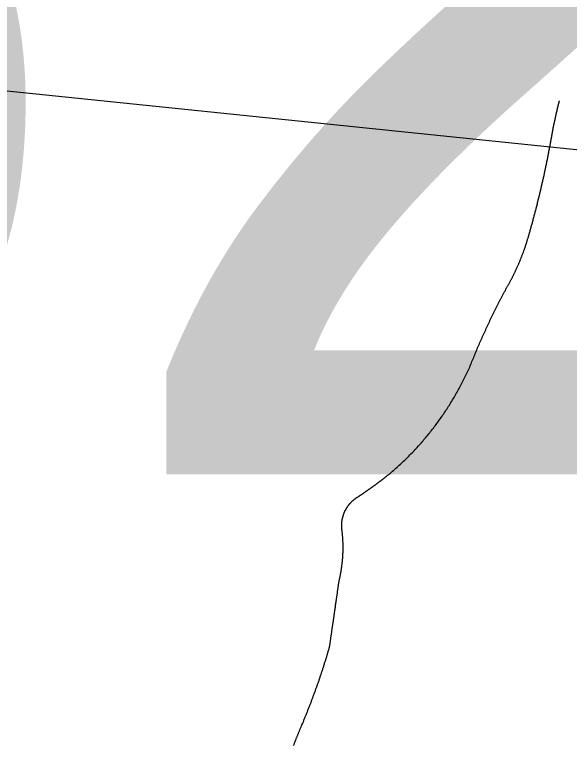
# Model space of a CAD drawing. Extents: x 1268485 to 1426702, y 514839 to 616766.
# Drawn here: x 1362433 to 1363302, y 570059 to 571204 of the extents above; entities that cross this region are included whole.
import ezdxf

# ---------------------------------------------------------------- set-up
doc = ezdxf.new("R2010")
doc.units = 0
for name, color, linetype in [('Old_Level_3', 7, 'Continuous'), ('Old_Level_35', 7, 'Continuous'), ('Old_Level_48', 7, 'Continuous'), ('Old_Level_49', 7, 'Continuous')]:
    doc.layers.add(name, color=color, linetype=linetype)

msp = doc.modelspace()

# ---------------------------------------------------------------- linework, layer by layer
at = {"layer": 'Old_Level_35'}
for points in [[(1363273.09, 571008.024), (1363273.09, 571008.589), (1363273.295, 571009.204), (1363273.398, 571009.819), (1363273.5, 571010.434), (1363273.603, 571011.049), (1363273.705, 571011.664), (1363273.91, 571012.33), (1363274.013, 571012.946), (1363274.115, 571013.561), (1363274.115, 571014.176), (1363274.218, 571014.791), (1363274.423, 571015.458), (1363274.525, 571016.073), (1363274.628, 571016.688), (1363274.73, 571017.303), (1363274.833, 571017.919), (1363275.038, 571018.585), (1363275.141, 571019.2), (1363275.243, 571019.815), (1363275.346, 571020.43), (1363275.551, 571021.045), (1363275.653, 571021.712), (1363275.756, 571022.275), (1363275.858, 571022.891), (1363275.961, 571023.506), (1363275.961, 571024.121), (1363276.166, 571024.736), (1363276.268, 571025.351), (1363276.371, 571026.018), (1363276.473, 571026.633), (1363276.576, 571027.248), (1363276.781, 571027.864), (1363276.884, 571028.479), (1363276.986, 571029.145), (1363277.089, 571029.76), (1363277.294, 571030.375), (1363277.396, 571030.99), (1363277.499, 571031.554), (1363277.601, 571032.17), (1363277.704, 571032.836), (1363277.909, 571033.451), (1363278.011, 571034.066), (1363278.114, 571034.681), (1363278.216, 571035.296), (1363278.421, 571035.963), (1363278.626, 571036.578), (1363278.729, 571037.193), (1363278.832, 571037.809), (1363279.037, 571038.372), (1363279.139, 571038.987), (1363279.242, 571039.602), (1363279.344, 571040.269), (1363279.549, 571040.884), (1363279.652, 571041.499), (1363279.754, 571042.115), (1363279.857, 571042.73), (1363279.959, 571043.396), (1363280.164, 571043.96), (1363280.267, 571044.575), (1363280.369, 571045.19), (1363280.472, 571045.806), (1363280.78, 571046.421), (1363280.882, 571047.087), (1363280.985, 571047.702), (1363281.087, 571048.317), (1363281.292, 571048.932), (1363281.395, 571049.497), (1363281.497, 571050.112), (1363281.6, 571050.727), (1363281.702, 571051.393), (1363282.01, 571052.008), (1363282.112, 571052.623), (1363282.215, 571053.238), (1363282.42, 571053.803), (1363282.522, 571054.418), (1363282.625, 571055.084), (1363282.728, 571055.699), (1363283.035, 571056.314), (1363283.138, 571056.929), (1363283.24, 571057.544), (1363283.343, 571058.109), (1363283.548, 571058.775), (1363283.65, 571059.39), (1363283.855, 571060.005), (1363283.958, 571060.62), (1363284.163, 571061.235), (1363284.265, 571061.85), (1363284.368, 571062.415), (1363284.47, 571063.081), (1363284.778, 571063.696), (1363284.881, 571064.311), (1363284.983, 571064.926), (1363285.086, 571065.541), (1363285.291, 571066.106), (1363285.496, 571066.772), (1363285.598, 571067.387), (1363285.701, 571068.002), (1363285.906, 571068.617), (1363286.111, 571069.232)], [(1363239.667, 570863.565), (1363240.077, 570865), (1363240.487, 570866.436), (1363240.897, 570867.871), (1363241.204, 570869.307), (1363241.717, 570870.742), (1363242.127, 570872.177), (1363242.537, 570873.664), (1363242.845, 570875.151), (1363243.255, 570876.586), (1363243.768, 570878.021), (1363244.075, 570879.457), (1363244.485, 570880.892), (1363244.895, 570882.327), (1363245.203, 570883.763), (1363245.613, 570885.25), (1363246.023, 570886.685), (1363246.331, 570888.121), (1363246.843, 570889.556), (1363247.253, 570890.991), (1363247.664, 570892.427), (1363247.971, 570893.913), (1363248.381, 570895.4), (1363248.791, 570896.835), (1363249.099, 570898.271), (1363249.509, 570899.706), (1363249.919, 570901.141), (1363250.227, 570902.628), (1363250.637, 570904.063), (1363251.047, 570905.498), (1363251.355, 570906.934), (1363251.765, 570908.421), (1363251.97, 570909.856), (1363252.38, 570911.291), (1363252.79, 570912.727), (1363253.097, 570914.265), (1363253.508, 570915.7), (1363253.918, 570917.135), (1363254.225, 570918.571), (1363254.635, 570920.057), (1363254.84, 570921.492), (1363255.251, 570922.928), (1363255.661, 570924.415), (1363255.968, 570925.901), (1363256.276, 570927.336), (1363256.583, 570928.823), (1363256.993, 570930.259), (1363257.404, 570931.694), (1363257.609, 570933.18), (1363258.019, 570934.616), (1363258.326, 570936.051), (1363258.736, 570937.538), (1363259.044, 570939.024), (1363259.352, 570940.46), (1363259.762, 570941.947), (1363259.967, 570943.382), (1363260.377, 570944.817), (1363260.582, 570946.304), (1363260.992, 570947.739), (1363261.402, 570949.226), (1363261.607, 570950.712), (1363262.017, 570952.148), (1363262.222, 570953.635), (1363262.632, 570955.07), (1363262.837, 570956.556), (1363263.248, 570957.992), (1363263.453, 570959.479), (1363263.863, 570960.914), (1363264.17, 570962.4), (1363264.478, 570963.887), (1363264.785, 570965.323), (1363265.093, 570966.809), (1363265.401, 570968.244), (1363265.708, 570969.731), (1363266.016, 570971.167), (1363266.426, 570972.705), (1363266.631, 570974.14), (1363266.836, 570975.626), (1363267.246, 570977.061), (1363267.451, 570978.549), (1363267.759, 570979.984), (1363268.169, 570981.522), (1363268.374, 570982.957), (1363268.579, 570984.443), (1363268.989, 570985.879), (1363269.297, 570987.366), (1363269.502, 570988.801), (1363269.707, 570990.339), (1363270.117, 570991.774), (1363270.424, 570993.261), (1363270.629, 570994.696), (1363270.834, 570996.183), (1363271.245, 570997.669), (1363271.45, 570999.105), (1363271.757, 571000.642), (1363271.962, 571002.078), (1363272.27, 571003.565), (1363272.475, 571005), (1363272.782, 571006.486), (1363273.09, 571008.024)], [(1363202.45, 570774.522), (1363202.962, 570775.29), (1363203.475, 570776.213), (1363203.988, 570776.982), (1363204.5, 570777.853), (1363205.013, 570778.776), (1363205.525, 570779.545), (1363205.833, 570780.417), (1363206.346, 570781.288), (1363206.858, 570782.109), (1363207.371, 570782.98), (1363207.781, 570783.852), (1363208.294, 570784.774), (1363208.704, 570785.543), (1363209.216, 570786.415), (1363209.626, 570787.337), (1363210.139, 570788.208), (1363210.652, 570789.08), (1363210.959, 570789.901), (1363211.472, 570790.772), (1363211.882, 570791.644), (1363212.395, 570792.515), (1363212.702, 570793.386), (1363213.215, 570794.258), (1363213.625, 570795.129), (1363214.138, 570796), (1363214.548, 570796.872), (1363214.958, 570797.743), (1363215.368, 570798.615), (1363215.881, 570799.486), (1363216.291, 570800.358), (1363216.598, 570801.332), (1363217.111, 570802.204), (1363217.521, 570803.075), (1363217.829, 570803.947), (1363218.341, 570804.818), (1363218.751, 570805.69), (1363219.161, 570806.612), (1363219.469, 570807.483), (1363219.982, 570808.355), (1363220.392, 570809.226), (1363220.699, 570810.201), (1363221.109, 570811.072), (1363221.519, 570811.944), (1363221.827, 570812.866), (1363222.34, 570813.737), (1363222.75, 570814.609), (1363223.16, 570815.583), (1363223.467, 570816.455), (1363223.878, 570817.378), (1363224.288, 570818.249), (1363224.595, 570819.171), (1363225.005, 570820.043), (1363225.415, 570821.017), (1363225.723, 570821.889), (1363226.133, 570822.811), (1363226.338, 570823.683), (1363226.748, 570824.605), (1363227.158, 570825.477), (1363227.466, 570826.451), (1363227.876, 570827.323), (1363228.286, 570828.245), (1363228.491, 570829.168), (1363228.901, 570830.039), (1363229.209, 570831.014), (1363229.619, 570831.936), (1363229.927, 570832.807), (1363230.234, 570833.73), (1363230.644, 570834.704), (1363230.849, 570835.576), (1363231.259, 570836.498), (1363231.464, 570837.421), (1363231.875, 570838.395), (1363232.285, 570839.266), (1363232.49, 570840.189), (1363232.9, 570841.112), (1363233.105, 570842.086), (1363233.515, 570843.009), (1363233.72, 570843.932), (1363234.13, 570844.803), (1363234.335, 570845.726), (1363234.643, 570846.7), (1363234.95, 570847.623), (1363235.258, 570848.545), (1363235.668, 570849.519), (1363235.873, 570850.442), (1363236.078, 570851.365), (1363236.386, 570852.339), (1363236.796, 570853.262), (1363237.001, 570854.184), (1363237.206, 570855.107), (1363237.514, 570856.081), (1363237.924, 570857.003), (1363238.129, 570857.926), (1363238.334, 570858.901), (1363238.641, 570859.823), (1363238.846, 570860.746), (1363239.154, 570861.669), (1363239.359, 570862.642), (1363239.667, 570863.565)], [(1363153.545, 570671.329), (1363153.955, 570672.354), (1363154.365, 570673.431), (1363154.878, 570674.507), (1363155.39, 570675.584), (1363155.8, 570676.609), (1363156.21, 570677.685), (1363156.62, 570678.762), (1363157.133, 570679.838), (1363157.543, 570680.864), (1363157.953, 570681.941), (1363158.466, 570683.017), (1363158.876, 570684.042), (1363159.389, 570685.119), (1363159.799, 570686.195), (1363160.209, 570687.272), (1363160.722, 570688.297), (1363161.132, 570689.373), (1363161.644, 570690.45), (1363162.157, 570691.476), (1363162.464, 570692.552), (1363162.977, 570693.629), (1363163.49, 570694.602), (1363164.002, 570695.679), (1363164.412, 570696.755), (1363164.925, 570697.832), (1363165.335, 570698.857), (1363165.848, 570699.934), (1363166.258, 570701.011), (1363166.771, 570702.087), (1363167.283, 570703.112), (1363167.796, 570704.137), (1363168.103, 570705.162), (1363168.616, 570706.239), (1363169.129, 570707.315), (1363169.641, 570708.392), (1363170.154, 570709.366), (1363170.667, 570710.443), (1363170.974, 570711.519), (1363171.487, 570712.544), (1363171.999, 570713.621), (1363172.512, 570714.646), (1363173.025, 570715.672), (1363173.537, 570716.748), (1363174.05, 570717.825), (1363174.46, 570718.798), (1363174.973, 570719.875), (1363175.485, 570720.951), (1363175.998, 570721.926), (1363176.408, 570723.002), (1363176.921, 570724.079), (1363177.331, 570725.104), (1363177.843, 570726.129), (1363178.356, 570727.205), (1363178.869, 570728.18), (1363179.381, 570729.256), (1363179.894, 570730.333), (1363180.407, 570731.307), (1363180.919, 570732.383), (1363181.329, 570733.46), (1363182.047, 570734.434), (1363182.457, 570735.51), (1363182.97, 570736.485), (1363183.482, 570737.561), (1363183.995, 570738.638), (1363184.508, 570739.611), (1363185.02, 570740.688), (1363185.533, 570741.713), (1363186.045, 570742.739), (1363186.456, 570743.764), (1363187.173, 570744.789), (1363187.583, 570745.814), (1363188.096, 570746.89), (1363188.609, 570747.865), (1363189.121, 570748.941), (1363189.634, 570749.915), (1363190.249, 570750.992), (1363190.762, 570752.017), (1363191.274, 570753.042), (1363191.787, 570754.067), (1363192.3, 570755.042), (1363192.915, 570756.118), (1363193.325, 570757.143), (1363193.837, 570758.168), (1363194.35, 570759.194), (1363194.965, 570760.168), (1363195.478, 570761.244), (1363195.99, 570762.269), (1363196.606, 570763.244), (1363197.118, 570764.32), (1363197.631, 570765.294), (1363198.144, 570766.32), (1363198.759, 570767.396), (1363199.271, 570768.37), (1363199.784, 570769.395), (1363200.399, 570770.421), (1363200.912, 570771.446), (1363201.527, 570772.419), (1363202.04, 570773.445), (1363202.45, 570774.522)], [(1363021.389, 570485.706), (1363023.132, 570487.192), (1363024.875, 570488.679), (1363026.617, 570490.268), (1363028.36, 570491.755), (1363030.103, 570493.293), (1363031.846, 570494.881), (1363033.589, 570496.419), (1363035.332, 570498.009), (1363036.973, 570499.649), (1363038.716, 570501.187), (1363040.356, 570502.828), (1363042.099, 570504.366), (1363043.739, 570506.006), (1363045.38, 570507.646), (1363047.123, 570509.235), (1363048.763, 570510.876), (1363050.403, 570512.568), (1363052.044, 570514.208), (1363053.582, 570515.899), (1363055.222, 570517.54), (1363056.863, 570519.18), (1363058.503, 570520.872), (1363060.041, 570522.615), (1363061.579, 570524.306), (1363063.219, 570525.999), (1363064.757, 570527.741), (1363066.398, 570529.433), (1363067.833, 570531.176), (1363069.371, 570532.919), (1363070.909, 570534.713), (1363072.549, 570536.456), (1363073.984, 570538.199), (1363075.522, 570539.993), (1363076.958, 570541.736), (1363078.496, 570543.581), (1363079.828, 570545.376), (1363081.366, 570547.119), (1363082.904, 570548.913), (1363084.237, 570550.758), (1363085.775, 570552.604), (1363087.108, 570554.449), (1363088.646, 570556.244), (1363089.979, 570558.14), (1363091.414, 570559.986), (1363092.849, 570561.831), (1363094.285, 570563.676), (1363095.617, 570565.574), (1363096.95, 570567.419), (1363098.283, 570569.315), (1363099.616, 570571.263), (1363101.051, 570573.109), (1363102.384, 570575.057), (1363103.615, 570576.954), (1363105.05, 570578.85), (1363106.28, 570580.798), (1363107.51, 570582.746), (1363108.843, 570584.694), (1363110.176, 570586.642), (1363111.406, 570588.539), (1363112.637, 570590.538), (1363113.867, 570592.486), (1363115.097, 570594.486), (1363116.225, 570596.434), (1363117.456, 570598.433), (1363118.788, 570600.432), (1363119.916, 570602.431), (1363121.146, 570604.431), (1363122.274, 570606.43), (1363123.505, 570608.429), (1363124.632, 570610.428), (1363125.76, 570612.479), (1363126.888, 570614.479), (1363128.016, 570616.58), (1363129.143, 570618.58), (1363130.271, 570620.63), (1363131.297, 570622.681), (1363132.424, 570624.731), (1363133.45, 570626.833), (1363134.475, 570628.883), (1363135.603, 570630.934), (1363136.628, 570632.984), (1363137.653, 570635.137), (1363138.576, 570637.188), (1363139.601, 570639.29), (1363140.626, 570641.391), (1363141.652, 570643.493), (1363142.574, 570645.646), (1363143.6, 570647.748), (1363144.522, 570649.901), (1363145.548, 570651.951), (1363146.47, 570654.104), (1363147.393, 570656.257), (1363148.213, 570658.36), (1363149.136, 570660.513), (1363150.161, 570662.614), (1363150.982, 570664.819), (1363151.904, 570666.92), (1363152.724, 570669.125), (1363153.545, 570671.329)], [(1362966.127, 570445.566), (1362966.64, 570445.926), (1362967.255, 570446.387), (1362967.87, 570446.746), (1362968.383, 570447.104), (1362968.998, 570447.514), (1362969.51, 570447.874), (1362970.126, 570448.232), (1362970.741, 570448.642), (1362971.253, 570449.001), (1362971.869, 570449.36), (1362972.381, 570449.77), (1362972.996, 570450.129), (1362973.611, 570450.539), (1362974.124, 570450.949), (1362974.739, 570451.308), (1362975.252, 570451.667), (1362975.867, 570452.077), (1362976.38, 570452.436), (1362976.995, 570452.897), (1362977.61, 570453.256), (1362978.123, 570453.615), (1362978.738, 570454.025), (1362979.25, 570454.435), (1362979.866, 570454.794), (1362980.378, 570455.204), (1362980.993, 570455.563), (1362981.506, 570456.024), (1362982.121, 570456.383), (1362982.736, 570456.742), (1362983.249, 570457.204), (1362983.864, 570457.562), (1362984.377, 570457.921), (1362984.992, 570458.331), (1362985.505, 570458.741), (1362986.12, 570459.1), (1362986.632, 570459.562), (1362987.247, 570459.92), (1362987.76, 570460.33), (1362988.375, 570460.74), (1362988.888, 570461.15), (1362989.503, 570461.51), (1362990.016, 570461.92), (1362990.631, 570462.33), (1362991.143, 570462.74), (1362991.759, 570463.15), (1362992.271, 570463.56), (1362992.886, 570463.919), (1362993.399, 570464.329), (1362994.014, 570464.739), (1362994.527, 570465.149), (1362995.142, 570465.559), (1362995.655, 570465.918), (1362996.27, 570466.379), (1362996.782, 570466.739), (1362997.295, 570467.199), (1362997.91, 570467.61), (1362998.423, 570468.02), (1362999.038, 570468.43), (1362999.551, 570468.789), (1363000.166, 570469.25), (1363000.576, 570469.609), (1363001.294, 570470.07), (1363001.704, 570470.48), (1363002.216, 570470.89), (1363002.831, 570471.3), (1363003.344, 570471.711), (1363003.959, 570472.121), (1363004.472, 570472.582), (1363004.984, 570472.941), (1363005.6, 570473.351), (1363006.112, 570473.813), (1363006.727, 570474.171), (1363007.24, 570474.633), (1363007.753, 570475.043), (1363008.368, 570475.453), (1363008.88, 570475.863), (1363009.496, 570476.324), (1363010.008, 570476.734), (1363010.521, 570477.144), (1363011.136, 570477.555), (1363011.649, 570478.016), (1363012.161, 570478.426), (1363012.776, 570478.837), (1363013.289, 570479.247), (1363013.904, 570479.708), (1363014.417, 570480.118), (1363014.827, 570480.58), (1363015.545, 570480.938), (1363015.955, 570481.4), (1363016.467, 570481.81), (1363017.083, 570482.271), (1363017.595, 570482.681), (1363018.108, 570483.143), (1363018.723, 570483.501), (1363019.236, 570483.963), (1363019.748, 570484.373), (1363020.363, 570484.834), (1363020.876, 570485.244), (1363021.389, 570485.706)], [(1362945.622, 570395.893), (1362945.622, 570396.456), (1362945.519, 570397.021), (1362945.519, 570397.584), (1362945.417, 570398.149), (1362945.417, 570398.712), (1362945.212, 570399.276), (1362945.212, 570399.789), (1362945.212, 570400.352), (1362945.109, 570400.917), (1362945.109, 570401.48), (1362945.109, 570402.045), (1362945.109, 570402.711), (1362945.109, 570403.275), (1362945.109, 570403.838), (1362945.109, 570404.351), (1362945.109, 570404.915), (1362945.109, 570405.479), (1362945.109, 570406.043), (1362945.109, 570406.607), (1362945.212, 570407.273), (1362945.212, 570407.837), (1362945.212, 570408.401), (1362945.417, 570408.914), (1362945.417, 570409.477), (1362945.519, 570410.042), (1362945.519, 570410.605), (1362945.622, 570411.169), (1362945.724, 570411.733), (1362945.827, 570412.297), (1362945.827, 570412.861), (1362946.032, 570413.425), (1362946.135, 570413.988), (1362946.237, 570414.553), (1362946.34, 570415.116), (1362946.545, 570415.681), (1362946.647, 570416.244), (1362946.75, 570416.757), (1362946.852, 570417.321), (1362947.16, 570417.884), (1362947.262, 570418.449), (1362947.365, 570419.012), (1362947.467, 570419.525), (1362947.775, 570420.037), (1362947.877, 570420.602), (1362948.083, 570421.114), (1362948.288, 570421.678), (1362948.493, 570422.191), (1362948.8, 570422.755), (1362948.903, 570423.267), (1362949.108, 570423.831), (1362949.415, 570424.293), (1362949.62, 570424.856), (1362949.723, 570425.369), (1362950.03, 570425.881), (1362950.236, 570426.394), (1362950.543, 570426.958), (1362950.748, 570427.419), (1362950.953, 570427.932), (1362951.363, 570428.445), (1362951.671, 570428.957), (1362951.876, 570429.419), (1362952.081, 570429.932), (1362952.491, 570430.444), (1362952.799, 570430.854), (1362953.004, 570431.367), (1362953.414, 570431.88), (1362953.619, 570432.392), (1362954.029, 570432.802), (1362954.234, 570433.315), (1362954.644, 570433.776), (1362954.952, 570434.238), (1362955.259, 570434.699), (1362955.669, 570435.109), (1362955.977, 570435.621), (1362956.387, 570436.083), (1362956.592, 570436.493), (1362957.002, 570436.954), (1362957.412, 570437.364), (1362957.72, 570437.826), (1362958.13, 570438.236), (1362958.54, 570438.697), (1362958.848, 570439.107), (1362959.258, 570439.517), (1362959.668, 570439.928), (1362960.078, 570440.338), (1362960.488, 570440.748), (1362960.898, 570441.107), (1362961.206, 570441.568), (1362961.718, 570441.927), (1362962.129, 570442.337), (1362962.539, 570442.696), (1362963.051, 570443.055), (1362963.359, 570443.413), (1362963.872, 570443.824), (1362964.282, 570444.183), (1362964.794, 570444.541), (1362965.102, 570444.9), (1362965.614, 570445.259), (1362966.127, 570445.566)], [(1362940.906, 570316.076), (1362941.008, 570316.794), (1362941.213, 570317.614), (1362941.418, 570318.434), (1362941.623, 570319.204), (1362941.726, 570320.024), (1362942.033, 570320.792), (1362942.136, 570321.562), (1362942.239, 570322.382), (1362942.546, 570323.202), (1362942.649, 570323.92), (1362942.751, 570324.74), (1362942.956, 570325.56), (1362943.161, 570326.38), (1362943.264, 570327.149), (1362943.366, 570327.918), (1362943.469, 570328.738), (1362943.776, 570329.559), (1362943.879, 570330.327), (1362943.981, 570331.147), (1362944.084, 570331.917), (1362944.289, 570332.737), (1362944.392, 570333.557), (1362944.494, 570334.377), (1362944.597, 570335.146), (1362944.802, 570335.915), (1362944.904, 570336.735), (1362945.007, 570337.556), (1362945.109, 570338.376), (1362945.212, 570339.196), (1362945.212, 570340.016), (1362945.417, 570340.734), (1362945.519, 570341.554), (1362945.622, 570342.374), (1362945.724, 570343.195), (1362945.724, 570344.015), (1362945.827, 570344.835), (1362946.032, 570345.604), (1362946.032, 570346.424), (1362946.135, 570347.244), (1362946.237, 570348.064), (1362946.237, 570348.884), (1362946.34, 570349.602), (1362946.34, 570350.422), (1362946.545, 570351.243), (1362946.647, 570352.063), (1362946.647, 570352.883), (1362946.647, 570353.703), (1362946.75, 570354.523), (1362946.75, 570355.293), (1362946.852, 570356.113), (1362946.852, 570356.933), (1362946.852, 570357.753), (1362946.955, 570358.574), (1362946.955, 570359.394), (1362946.955, 570360.214), (1362947.16, 570360.982), (1362947.16, 570361.803), (1362947.16, 570362.623), (1362947.16, 570363.443), (1362947.16, 570364.263), (1362947.16, 570365.084), (1362947.262, 570365.853), (1362947.262, 570366.673), (1362947.262, 570367.493), (1362947.262, 570368.314), (1362947.262, 570369.134), (1362947.262, 570369.954), (1362947.262, 570370.774), (1362947.262, 570371.543), (1362947.262, 570372.363), (1362947.262, 570373.183), (1362947.16, 570374.003), (1362947.16, 570374.823), (1362947.16, 570375.644), (1362947.16, 570376.413), (1362947.16, 570377.233), (1362946.955, 570378.053), (1362946.955, 570378.874), (1362946.955, 570379.694), (1362946.955, 570380.514), (1362946.852, 570381.334), (1362946.852, 570382.103), (1362946.852, 570382.923), (1362946.75, 570383.743), (1362946.75, 570384.513), (1362946.647, 570385.333), (1362946.647, 570386.101), (1362946.545, 570386.922), (1362946.545, 570387.742), (1362946.34, 570388.562), (1362946.34, 570389.382), (1362946.237, 570390.202), (1362946.237, 570391.023), (1362946.135, 570391.792), (1362946.032, 570392.612), (1362946.032, 570393.432), (1362945.827, 570394.253), (1362945.724, 570395.073), (1362945.622, 570395.893)], [(1362926.039, 570212.832), (1362926.142, 570213.858), (1362926.244, 570214.935), (1362926.45, 570215.96), (1362926.655, 570216.985), (1362926.757, 570218.061), (1362926.86, 570219.086), (1362927.167, 570220.112), (1362927.27, 570221.189), (1362927.372, 570222.214), (1362927.475, 570223.239), (1362927.577, 570224.315), (1362927.885, 570225.392), (1362927.987, 570226.366), (1362928.09, 570227.443), (1362928.295, 570228.519), (1362928.5, 570229.493), (1362928.603, 570230.569), (1362928.705, 570231.646), (1362928.91, 570232.62), (1362929.013, 570233.697), (1362929.218, 570234.773), (1362929.423, 570235.747), (1362929.525, 570236.823), (1362929.628, 570237.9), (1362929.833, 570238.874), (1362930.038, 570239.951), (1362930.14, 570240.976), (1362930.243, 570242.001), (1362930.345, 570243.078), (1362930.653, 570244.103), (1362930.756, 570245.128), (1362930.858, 570246.205), (1362930.961, 570247.23), (1362931.166, 570248.256), (1362931.371, 570249.332), (1362931.473, 570250.357), (1362931.576, 570251.382), (1362931.781, 570252.459), (1362931.986, 570253.484), (1362932.088, 570254.51), (1362932.293, 570255.586), (1362932.396, 570256.611), (1362932.499, 570257.636), (1362932.704, 570258.713), (1362932.909, 570259.738), (1362933.011, 570260.764), (1362933.114, 570261.789), (1362933.216, 570262.865), (1362933.524, 570263.89), (1362933.626, 570264.916), (1362933.729, 570265.993), (1362933.831, 570267.018), (1362934.036, 570268.043), (1362934.241, 570269.119), (1362934.344, 570270.196), (1362934.549, 570271.17), (1362934.652, 570272.247), (1362934.754, 570273.323), (1362934.959, 570274.297), (1362935.164, 570275.373), (1362935.267, 570276.45), (1362935.369, 570277.424), (1362935.472, 570278.501), (1362935.574, 570279.577), (1362935.882, 570280.551), (1362935.984, 570281.627), (1362936.087, 570282.704), (1362936.292, 570283.678), (1362936.395, 570284.755), (1362936.6, 570285.831), (1362936.702, 570286.805), (1362936.907, 570287.881), (1362937.01, 570288.958), (1362937.112, 570289.932), (1362937.42, 570291.009), (1362937.522, 570292.085), (1362937.625, 570293.11), (1362937.727, 570294.135), (1362937.83, 570295.212), (1362938.035, 570296.238), (1362938.24, 570297.263), (1362938.343, 570298.288), (1362938.548, 570299.364), (1362938.65, 570300.39), (1362938.753, 570301.415), (1362938.958, 570302.492), (1362939.163, 570303.517), (1362939.265, 570304.542), (1362939.368, 570305.618), (1362939.47, 570306.644), (1362939.675, 570307.669), (1362939.88, 570308.746), (1362939.983, 570309.771), (1362940.085, 570310.796), (1362940.291, 570311.873), (1362940.393, 570312.949), (1362940.496, 570313.923), (1362940.701, 570315), (1362940.906, 570316.076)], [(1362882.876, 570091.442), (1362883.491, 570092.621), (1362884.004, 570093.851), (1362884.516, 570095.082), (1362885.029, 570096.26), (1362885.542, 570097.44), (1362885.952, 570098.67), (1362886.464, 570099.9), (1362886.874, 570101.079), (1362887.387, 570102.258), (1362887.9, 570103.489), (1362888.412, 570104.667), (1362888.925, 570105.898), (1362889.335, 570107.128), (1362889.848, 570108.307), (1362890.36, 570109.486), (1362890.873, 570110.768), (1362891.386, 570111.947), (1362891.796, 570113.126), (1362892.206, 570114.356), (1362892.718, 570115.587), (1362893.231, 570116.765), (1362893.744, 570117.996), (1362894.256, 570119.175), (1362894.666, 570120.456), (1362895.077, 570121.636), (1362895.589, 570122.814), (1362896.102, 570124.045), (1362896.512, 570125.275), (1362897.025, 570126.505), (1362897.537, 570127.685), (1362897.845, 570128.915), (1362898.357, 570130.146), (1362898.87, 570131.376), (1362899.28, 570132.554), (1362899.793, 570133.836), (1362900.203, 570135.015), (1362900.613, 570136.245), (1362901.126, 570137.425), (1362901.638, 570138.706), (1362902.048, 570139.885), (1362902.458, 570141.116), (1362902.869, 570142.294), (1362903.381, 570143.576), (1362903.791, 570144.807), (1362904.201, 570145.985), (1362904.714, 570147.267), (1362905.124, 570148.446), (1362905.637, 570149.676), (1362906.047, 570150.958), (1362906.457, 570152.137), (1362906.867, 570153.367), (1362907.277, 570154.547), (1362907.79, 570155.828), (1362908.097, 570157.058), (1362908.61, 570158.238), (1362909.02, 570159.519), (1362909.533, 570160.749), (1362909.84, 570161.979), (1362910.25, 570163.21), (1362910.763, 570164.44), (1362911.173, 570165.67), (1362911.481, 570166.901), (1362911.993, 570168.131), (1362912.403, 570169.361), (1362912.711, 570170.643), (1362913.224, 570171.822), (1362913.634, 570173.052), (1362914.044, 570174.334), (1362914.454, 570175.565), (1362914.864, 570176.743), (1362915.274, 570178.025), (1362915.582, 570179.255), (1362915.992, 570180.486), (1362916.504, 570181.767), (1362916.915, 570182.946), (1362917.222, 570184.177), (1362917.632, 570185.458), (1362918.042, 570186.688), (1362918.35, 570187.919), (1362918.863, 570189.201), (1362919.273, 570190.431), (1362919.58, 570191.609), (1362919.99, 570192.891), (1362920.4, 570194.122), (1362920.708, 570195.352), (1362921.118, 570196.633), (1362921.528, 570197.864), (1362921.836, 570199.146), (1362922.246, 570200.376), (1362922.656, 570201.606), (1362922.964, 570202.887), (1362923.374, 570204.118), (1362923.784, 570205.4), (1362924.091, 570206.63), (1362924.502, 570207.86), (1362924.912, 570209.039), (1362925.219, 570210.321), (1362925.629, 570211.551), (1362926.039, 570212.832)], [(1362869.753, 570058.685), (1362870.163, 570059.608), (1362870.368, 570060.479), (1362870.778, 570061.453), (1362871.085, 570062.376), (1362871.496, 570063.247), (1362871.906, 570064.17), (1362872.213, 570065.144), (1362872.521, 570066.015), (1362872.828, 570066.938), (1362873.238, 570067.861), (1362873.649, 570068.732), (1362873.956, 570069.706), (1362874.366, 570070.578), (1362874.776, 570071.501), (1362875.084, 570072.423), (1362875.392, 570073.294), (1362875.802, 570074.269), (1362876.109, 570075.14), (1362876.519, 570076.063), (1362876.827, 570076.934), (1362877.237, 570077.857), (1362877.647, 570078.728), (1362877.955, 570079.703), (1362878.365, 570080.625), (1362878.775, 570081.496), (1362879.082, 570082.419), (1362879.493, 570083.291), (1362879.903, 570084.265), (1362880.21, 570085.137), (1362880.62, 570086.059), (1362881.03, 570086.93), (1362881.338, 570087.802), (1362881.748, 570088.776), (1362882.158, 570089.648), (1362882.466, 570090.57), (1362882.876, 570091.442)]]:
    msp.add_lwpolyline(points, dxfattribs=at)
at = {"layer": 'Old_Level_48'}
msp.add_lwpolyline([(1366981.516, 566905.86), (1366990.097, 567220.355), (1366736.941, 567254.702), (1367700.009, 569326.83), (1363697.714, 569470.487), (1363819.533, 570940.351), (1361639.594, 571165.002)], dxfattribs=at)
at = {"layer": 'Old_Level_49'}
msp.add_lwpolyline([(1366981.516, 566905.86), (1366990.097, 567220.355), (1366736.941, 567254.702), (1367700.009, 569326.83), (1363697.714, 569470.487), (1363819.533, 570940.351), (1361639.594, 571165.002)], dxfattribs=at)

# ---------------------------------------------------------------- texts
at = {"layer": 'Old_Level_3'}
msp.add_text('U-2523', height=1788.0542, dxfattribs=at).set_placement((1357367.805, 570483.971))

doc.saveas('drawing.dxf')
